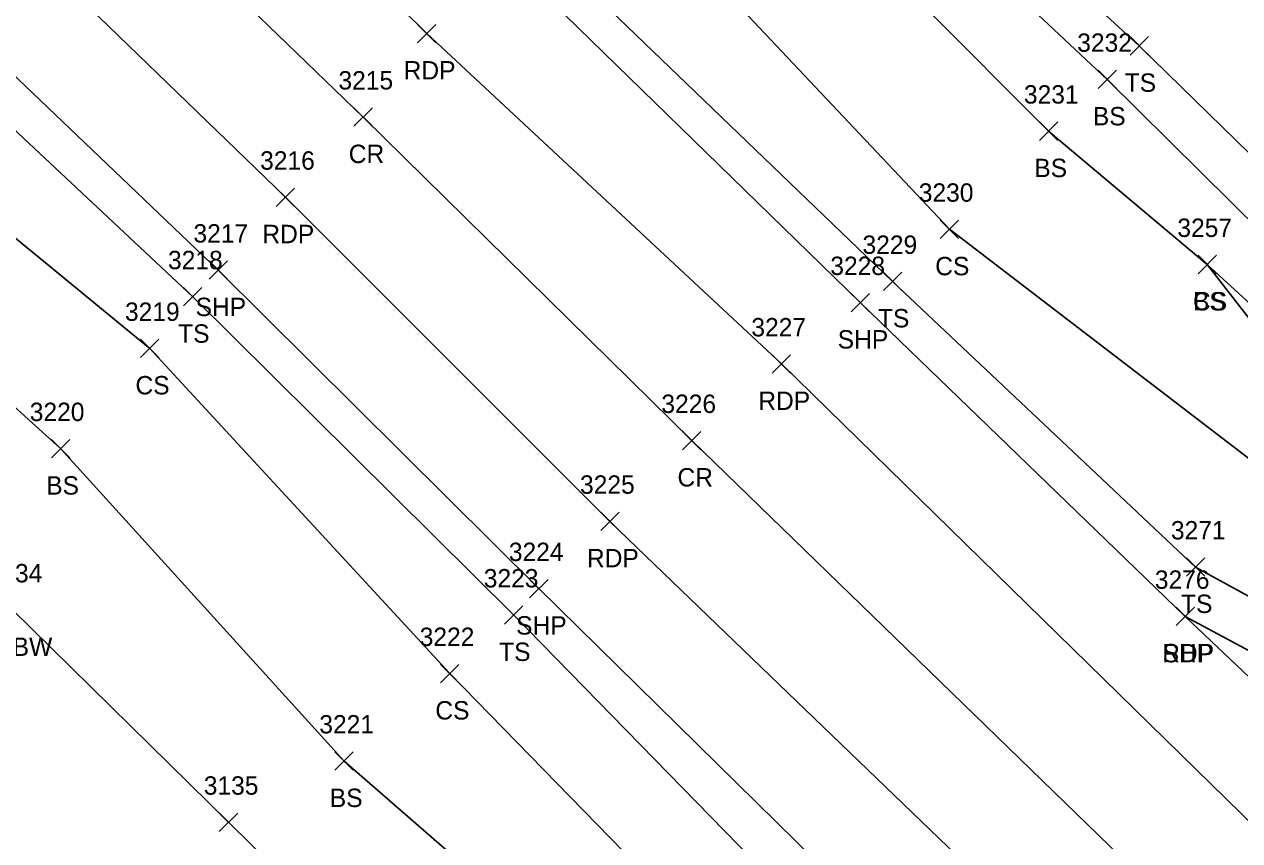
# Model space of a CAD drawing. Extents: x 1472233 to 1475777, y 540726 to 543442.
# Drawn here: x 1473996.7 to 1474129, y 542163.4 to 542252.2 of the extents above; entities that cross this region are included whole.
import ezdxf

# ---------------------------------------------------------------- set-up
doc = ezdxf.new("R2010")
doc.units = 0
for name, color, linetype in [('L_A', 7, 'Continuous'), ('L_I', 7, 'Continuous'), ('L_TIC', 7, 'Continuous'), ('LELB', 7, 'Continuous'), ('LFNC', 7, 'Continuous'), ('P_A', 7, 'Continuous'), ('P_I', 7, 'Continuous'), ('P_TIC', 7, 'Continuous'), ('PET', 7, 'Continuous'), ('PRC', 7, 'Continuous'), ('PSP', 7, 'Continuous')]:
    doc.layers.add(name, color=color, linetype=linetype)

msp = doc.modelspace()

# ---------------------------------------------------------------- linework, layer by layer
at = {"layer": 'L_TIC'}
for points in [[(1474117.03, 542248.87), (1474119.03, 542250.87)], [(1474119.03, 542248.87), (1474117.03, 542250.87)], [(1474113.54, 542245.22), (1474115.54, 542247.22)], [(1474115.54, 542245.22), (1474113.54, 542247.22)], [(1474107.17, 542239.59), (1474109.17, 542241.59)], [(1474109.17, 542239.59), (1474107.17, 542241.59)], [(1474096.38, 542228.91), (1474098.38, 542230.91)], [(1474098.38, 542228.91), (1474096.38, 542230.91)], [(1474124.43, 542225.08), (1474126.43, 542227.08)], [(1474126.43, 542225.08), (1474124.43, 542227.08)], [(1474124.43, 542225.08), (1474126.43, 542227.08)], [(1474126.43, 542225.08), (1474124.43, 542227.08)], [(1474124.43, 542225.08), (1474126.43, 542227.08)], [(1474126.43, 542225.08), (1474124.43, 542227.08)], [(1474090.19, 542223.24), (1474092.19, 542225.24)], [(1474092.19, 542223.24), (1474090.19, 542225.24)], [(1474014.06, 542221.57), (1474016.06, 542223.57)], [(1474016.06, 542221.57), (1474014.06, 542223.57)], [(1474009.39, 542215.95), (1474011.39, 542217.95)], [(1474011.39, 542215.95), (1474009.39, 542217.95)], [(1473999.68, 542205.05), (1474001.68, 542207.05)], [(1474001.68, 542205.05), (1473999.68, 542207.05)], [(1474123.16, 542192.17), (1474125.16, 542194.17)], [(1474125.16, 542192.17), (1474123.16, 542194.17)], [(1474048.98, 542186.95), (1474050.98, 542188.95)], [(1474050.98, 542186.95), (1474048.98, 542188.95)], [(1474042.01, 542180.58), (1474044.01, 542182.58)], [(1474044.01, 542180.58), (1474042.01, 542182.58)], [(1474030.52, 542171.06), (1474032.52, 542173.06)], [(1474032.52, 542171.06), (1474030.52, 542173.06)], [(1474017.95, 542164.4), (1474019.95, 542166.4)], [(1474019.95, 542164.4), (1474017.95, 542166.4)]]:
    msp.add_lwpolyline(points, dxfattribs=at)
at = {"layer": 'LELB'}
for points in [[(1474164.82, 542884.74), (1474177.08, 542859.64), (1474183.9, 542820.79), (1474184.96, 542792.13), (1474179.18, 542755.14), (1474177.15, 542730.87), (1474169.21, 542682.98), (1474159.78, 542649.64), (1474154.97, 542620.04), (1474135.25, 542580.36), (1474109.96, 542543.28), (1474096.67, 542524.43), (1474067.27, 542494.3), (1474046, 542463.55), (1474027.35, 542441.47), (1474014.9, 542415.95), (1474008.61, 542382.85), (1474022.04, 542371.96), (1474043.45, 542321.48), (1474074.48, 542289.92), (1474118.03, 542249.87), (1474148.2, 542220.42), (1474162.9, 542206.56)], [(1473906.31, 542415.11), (1473928.48, 542392.67), (1473965.32, 542353.55), (1473983.11, 542341.15), (1474025.37, 542302.76), (1474058.47, 542271.21), (1474097.38, 542229.91), (1474138.31, 542198.57), (1474151.22, 542193.05), (1474160.36, 542193.58), (1474173.74, 542199.32), (1474204.33, 542229.44), (1474238.35, 542265.7), (1474274.3, 542301.58), (1474305.47, 542334.43), (1474340.21, 542369.37), (1474374.08, 542405.17), (1474409.17, 542441.59), (1474439.3, 542474.71), (1474478.4, 542513.06), (1474523.25, 542561.51)], [(1474038.07, 542519.87), (1474008.75, 542541.19), (1473994.7, 542544.04), (1473978.76, 542543.22), (1473956.88, 542525.09), (1473921.59, 542486.33), (1473897.23, 542460.96), (1473895.8, 542437.81), (1473900.03, 542423.77), (1473906.31, 542415.11), (1473930.79, 542395.25), (1473949.71, 542379.54), (1473992.28, 542347.15), (1474032.15, 542310.9), (1474067.46, 542281.43), (1474108.17, 542240.59), (1474125.43, 542226.08)], [(1474043.24, 542465.87), (1474022.83, 542445.04), (1474006.32, 542421.03), (1473987.78, 542387.67), (1473958.32, 542380.84), (1473992.28, 542347.15), (1474013.06, 542363.11), (1474039.13, 542317.19), (1474072.14, 542286.01), (1474114.54, 542246.22), (1474144.91, 542216.13), (1474157.82, 542205.62), (1474156.49, 542201.96), (1474149.16, 542204.33), (1474125.43, 542226.08)], [(1473887.74, 542447.96), (1473887.15, 542433.61), (1473890.04, 542422.07), (1473899.57, 542410.73), (1473923.95, 542388.26), (1473961.69, 542349.47), (1473977.63, 542334.54), (1474018.36, 542294.68), (1474051.13, 542262.78), (1474091.19, 542224.24), (1474124.16, 542193.17), (1474135.61, 542186.87), (1474148.98, 542183.37), (1474160.84, 542180.87), (1474179.92, 542195.02), (1474210.17, 542224.46), (1474243.66, 542261.29), (1474279.95, 542296.56)], [(1473792.68, 542434.41), (1473806.07, 542421.82), (1473823.91, 542406.6), (1473846.8, 542382.23), (1473883.89, 542347.59), (1473923.06, 542310.01), (1473939.92, 542294.2), (1473980.53, 542254.94), (1474015.06, 542222.57), (1474049.98, 542187.95), (1474097.37, 542139.4), (1474126.3, 542113.18), (1474158.64, 542082.55), (1474192.68, 542050.26)], [(1473792.9, 542413.34), (1473807.21, 542401.36), (1473806.41, 542396.79), (1473832.1, 542369.05), (1473869.82, 542333.48), (1473905.79, 542295.44), (1473926.1, 542278.34), (1473963.69, 542239.58), (1474000.68, 542206.05), (1474031.52, 542172.06), (1474077.5, 542132.04), (1474083.86, 542123.86), (1474077.32, 542112.31)], [(1473807.21, 542401.36), (1473814.64, 542402.23), (1473838.63, 542375.24), (1473877.39, 542340.99), (1473914.07, 542301.43), (1473934.96, 542288.13), (1473972.64, 542247.92), (1474010.39, 542216.95), (1474043.01, 542181.58), (1474086.64, 542136.88), (1474094.57, 542127.48), (1474117.17, 542110.79), (1474125.34, 542095.52), (1474154.93, 542062.15)], [(1474125.43, 542226.08), (1474140.77, 542206.34), (1474148.27, 542200.53), (1474156.2, 542199.04), (1474160.18, 542201.33), (1474162.9, 542206.56)]]:
    msp.add_lwpolyline(points, dxfattribs=at)
at = {"layer": 'LFNC'}
msp.add_lwpolyline([(1473788.93, 542389.92), (1473790.58, 542388.07), (1473821.05, 542357.3), (1473858.54, 542322.69), (1473895.28, 542286.17), (1473916.03, 542266.76), (1473948.88, 542234.28), (1473995.44, 542188.5), (1474018.95, 542165.4), (1474046.18, 542138.58), (1474056.8, 542130.76), (1474077.32, 542112.31), (1474080.42, 542109.11)], dxfattribs=at)
at = {"layer": 'P_TIC'}
for points in [[(1474039.51, 542250.21), (1474041.51, 542252.21)], [(1474041.51, 542250.21), (1474039.51, 542252.21)], [(1474032.6, 542241.12), (1474034.6, 542243.12)], [(1474034.6, 542241.12), (1474032.6, 542243.12)], [(1474024.14, 542232.4), (1474026.14, 542234.4)], [(1474026.14, 542232.4), (1474024.14, 542234.4)], [(1474016.84, 542224.47), (1474018.84, 542226.47)], [(1474018.84, 542224.47), (1474016.84, 542226.47)], [(1474086.68, 542220.94), (1474088.68, 542222.94)], [(1474088.68, 542220.94), (1474086.68, 542222.94)], [(1474078.09, 542214.26), (1474080.09, 542216.26)], [(1474080.09, 542214.26), (1474078.09, 542216.26)], [(1474068.35, 542205.93), (1474070.35, 542207.93)], [(1474070.35, 542205.93), (1474068.35, 542207.93)], [(1474059.45, 542197.14), (1474061.45, 542199.14)], [(1474061.45, 542197.14), (1474059.45, 542199.14)], [(1474051.71, 542189.82), (1474053.71, 542191.82)], [(1474053.71, 542189.82), (1474051.71, 542191.82)], [(1474122.03, 542186.8), (1474124.03, 542188.8)], [(1474124.03, 542186.8), (1474122.03, 542188.8)], [(1474122.03, 542186.8), (1474124.03, 542188.8)], [(1474124.03, 542186.8), (1474122.03, 542188.8)]]:
    msp.add_lwpolyline(points, dxfattribs=at)
at = {"layer": 'PET'}
for points in [[(1473504.62, 542776.33), (1473550.32, 542731.61), (1473584.84, 542698.3), (1473608.01, 542675.08), (1473646.67, 542637.68), (1473674.93, 542609.37), (1473701.59, 542583.63), (1473729.62, 542555.98), (1473768.46, 542518.15), (1473803.13, 542483.63), (1473835.24, 542452.12), (1473854.12, 542434.15), (1473878.03, 542410.14), (1473913.11, 542376.24), (1473951.32, 542338.39), (1473966.93, 542323.54), (1474008.37, 542283), (1474040.51, 542251.21), (1474079.09, 542215.26), (1474152.53, 542143.43), (1474186.7, 542109.47), (1474221.34, 542076.07), (1474257.17, 542041.35)], [(1473486.93, 542759.48), (1473533.41, 542713.5), (1473568.24, 542680.61), (1473591.29, 542657.02), (1473629.02, 542620.51), (1473657.65, 542592.3), (1473684.65, 542566.35), (1473712.07, 542539.16), (1473750.99, 542501.36), (1473781.95, 542470.51), (1473816.78, 542436.69), (1473836.91, 542417.28), (1473859.76, 542394.19), (1473895.18, 542360.02), (1473933.99, 542321.38), (1473950.56, 542305.13), (1473990.91, 542266.49), (1474025.14, 542233.4), (1474060.45, 542198.14), (1474133.98, 542127.35), (1474169.03, 542092.64), (1474239.7, 542023.8)], [(1474123.03, 542187.8), (1474134.11, 542181.83), (1474146.56, 542179.2), (1474159.49, 542179.77), (1474171.61, 542184.62), (1474182.67, 542191.86), (1474212.52, 542221.14), (1474248.16, 542257.22), (1474283.65, 542293.08), (1474314.45, 542324.63), (1474348.85, 542360.24), (1474383, 542395.03), (1474418.7, 542431.39), (1474449.93, 542463.75), (1474488.49, 542503.17), (1474535.84, 542551.74)]]:
    msp.add_lwpolyline(points, dxfattribs=at)
at = {"layer": 'PRC'}
msp.add_lwpolyline([(1473496.06, 542767.15), (1473541.59, 542723.23), (1473576.69, 542689.04), (1473599.45, 542666.09), (1473638, 542628.82), (1473666.22, 542601.06), (1473693.18, 542575.28), (1473720.82, 542547.73), (1473759.64, 542509.32), (1473791.5, 542477.44), (1473825.51, 542444.45), (1473844.96, 542425.29), (1473869.12, 542402.24), (1473904.25, 542367.71), (1473942.02, 542329.58), (1473959.56, 542314.37), (1473999.68, 542274.85), (1474033.6, 542242.12), (1474069.35, 542206.93), (1474143.1, 542135.36), (1474177.51, 542101.4), (1474248.4, 542032.72)], dxfattribs=at)
at = {"layer": 'PSP'}
for points in [[(1473511.53, 542783.65), (1473557.71, 542738.52), (1473591.71, 542705.85), (1473614.8, 542682.52), (1473653.25, 542645.69), (1473682.39, 542616.78), (1473708.77, 542591.71), (1473737.42, 542563.39), (1473776.1, 542525.9), (1473801.03, 542501.12), (1473821.16, 542481.55), (1473851.91, 542452.04), (1473882.06, 542422.12), (1473920.54, 542384.18), (1473958.97, 542346.58), (1473974.8, 542332.02), (1474016, 542291.37), (1474048.58, 542260.06), (1474087.68, 542221.94), (1474123.03, 542187.8), (1474161.37, 542151.41), (1474230.43, 542083.96), (1474265.44, 542049.86)], [(1473828.97, 542409.61), (1473851.62, 542386.5), (1473887.93, 542351.81), (1473926.77, 542313.47), (1473943.2, 542297.22), (1473983.92, 542257.86), (1474017.84, 542225.47), (1474052.71, 542190.82), (1474097.91, 542146.38), (1474132.27, 542113.46), (1474161.58, 542084.96), (1474193.27, 542054.54)]]:
    msp.add_lwpolyline(points, dxfattribs=at)

# ---------------------------------------------------------------- texts
at = {"layer": 'L_A'}
for s, p in [('TS', (1474116.44, 542244.87)), ('BS', (1474112.98, 542241.22)), ('BS', (1474106.61, 542235.59)), ('CS', (1474095.83, 542224.91)), ('CS', (1474123.87, 542221.08)), ('BS', (1474123.87, 542221.08)), ('BS', (1474123.87, 542221.08)), ('TS', (1474089.6, 542219.24)), ('TS', (1474013.47, 542217.57)), ('CS', (1474008.83, 542211.95)), ('BS', (1473999.12, 542201.05)), ('TS', (1474122.57, 542188.17)), ('FNBW', (1473991.91, 542183.5)), ('TS', (1474048.39, 542182.95)), ('CS', (1474041.45, 542176.58)), ('BS', (1474029.97, 542167.06))]:
    msp.add_text(s, height=2, dxfattribs=at).set_placement(p)
at = {"layer": 'L_I'}
for s, p in [('3232', (1474111.28, 542249.22)), ('3231', (1474105.48, 542243.59)), ('3230', (1474094.04, 542232.91)), ('3257', (1474122.17, 542229.08)), ('3257', (1474122.17, 542229.08)), ('3257', (1474122.17, 542229.08)), ('3229', (1474087.92, 542227.24)), ('3218', (1474012.37, 542225.57)), ('3219', (1474007.69, 542219.95)), ('3220', (1473997.33, 542209.05)), ('3271', (1474121.47, 542196.17)), ('3134', (1473992.75, 542191.5)), ('3223', (1474046.72, 542190.95)), ('3222', (1474039.75, 542184.58)), ('3221', (1474028.83, 542175.06)), ('3135', (1474016.26, 542168.4))]:
    msp.add_text(s, height=2, dxfattribs=at).set_placement(p)
at = {"layer": 'P_A'}
for s, p in [('RDP', (1474038, 542246.21)), ('CR', (1474032.03, 542237.12)), ('RDP', (1474022.63, 542228.4)), ('SHP', (1474015.37, 542220.47)), ('SHP', (1474085.22, 542216.94)), ('RDP', (1474076.58, 542210.26)), ('CR', (1474067.79, 542201.93)), ('RDP', (1474057.94, 542193.14)), ('SHP', (1474050.24, 542185.82)), ('SHP', (1474120.57, 542182.8)), ('RDP', (1474120.52, 542182.8))]:
    msp.add_text(s, height=2, dxfattribs=at).set_placement(p)
at = {"layer": 'P_I'}
for s, p in [('3215', (1474030.91, 542245.12)), ('3216', (1474022.39, 542236.4)), ('3217', (1474015.14, 542228.47)), ('3228', (1474084.42, 542224.94)), ('3227', (1474075.83, 542218.26)), ('3226', (1474066.04, 542209.93)), ('3225', (1474057.19, 542201.14)), ('3224', (1474049.45, 542193.82)), ('3276', (1474119.72, 542190.8)), ('3276', (1474119.72, 542190.8))]:
    msp.add_text(s, height=2, dxfattribs=at).set_placement(p)

doc.saveas('drawing.dxf')
